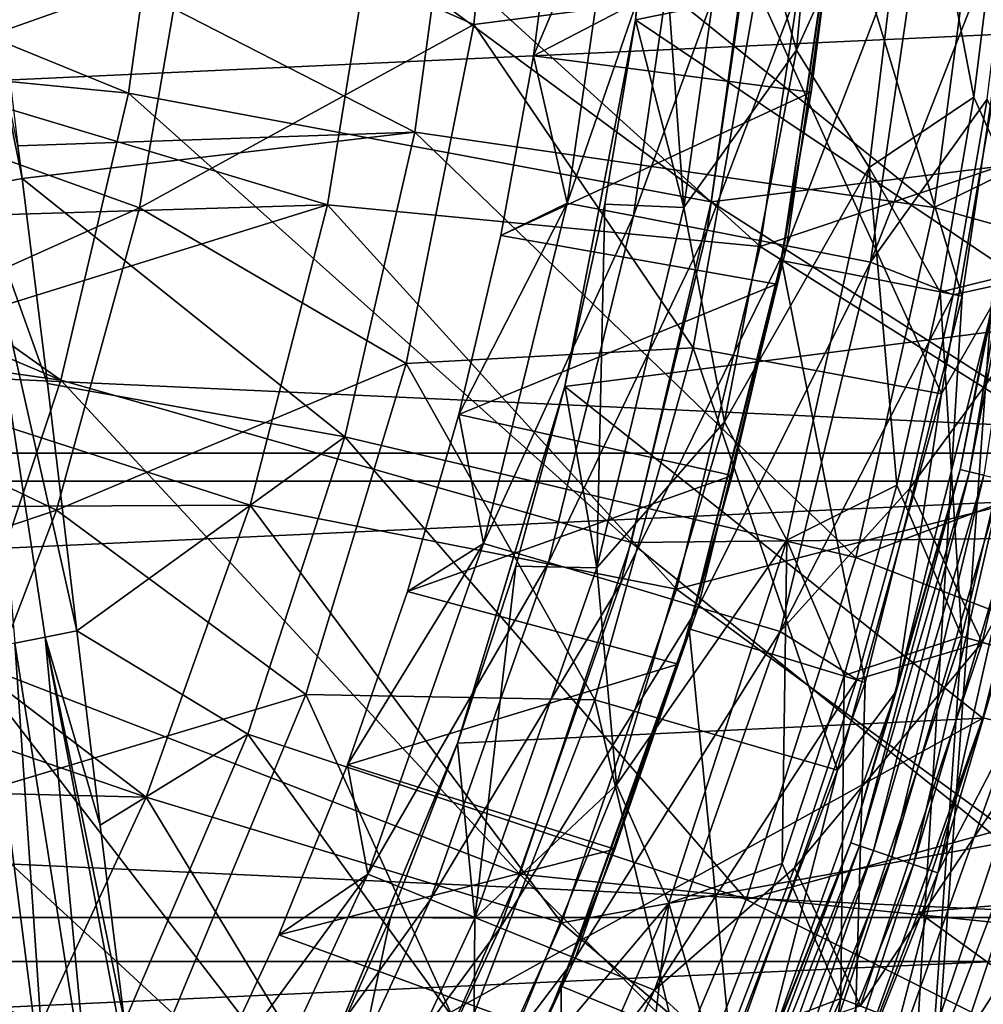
# Model space of a CAD drawing. Header units: metres. Extents: x -22 to 22, y 0 to 204.
# Tile 456 of 497: x 12.35 to 16.27, y 175.56 to 179.57. Entities that reach past the tile are written whole.
import ezdxf

# ---------------------------------------------------------------- set-up
doc = ezdxf.new("R2010")
doc.units = ezdxf.units.M
doc.layers.add('solid_002_SW0002', color=7, linetype='CONTINUOUS')
doc.layers.add('solid_002_SW0002_01', color=7, linetype='CONTINUOUS')

msp = doc.modelspace()

# ---------------------------------------------------------------- linework, layer by layer
at = {"layer": 'solid_002_SW0002'}
for points in [[(20.910084, 179.721817, 0.72), (-20.910084, 179.721817, 0.72), (-20.64257, 177.802536, 0.72)], [(21.333294, 177.689209), (-21.333294, 177.689209), (-21.608246, 179.66391)], [(21.608246, 179.66391), (21.333294, 177.689209), (-21.608246, 179.66391)], [(20.64257, 177.802536, 0.72), (-20.64257, 177.802536, 0.72), (-20.197836, 175.91188, 0.72)], [(20.874525, 175.732819), (-20.874525, 175.732819), (-21.333294, 177.689209)], [(21.333294, 177.689209), (20.874525, 175.732819), (-21.333294, 177.689209)], [(20.197836, 175.91188, 0.72), (-20.197836, 175.91188, 0.72), (-19.582014, 174.07486, 0.72)], [(20.239058, 173.833023), (-20.239056, 173.833023), (-20.874525, 175.732819)], [(20.874525, 175.732819), (20.239058, 173.833023), (-20.874525, 175.732819)]]:
    msp.add_3dface(points, dxfattribs=at)
at = {"layer": 'solid_002_SW0002_01'}
for points in [[(14.988584, 181.0784, 185.149994), (14.853047, 179.56781, 185.149994), (16.917301, 179.988327, 185.149994)], [(14.853251, 179.566925, 175.885101), (14.853047, 179.56781, 185.149994), (14.988584, 181.0784, 185.149994)], [(14.940174, 180.321655, 175.885101), (14.853251, 179.566925, 175.885101), (14.988584, 181.0784, 185.149994)], [(15.651269, 180.979065, 175.52829), (15.508524, 179.443787, 175.52829), (15.258508, 180.300217, 175.681656)], [(15.651269, 180.979065, 175.52829), (15.991097, 180.510147, 175.42923), (15.508524, 179.443787, 175.52829)], [(13.049461, 180.059402, 247.625275), (14.333292, 180.949158, 246.58139), (14.194662, 179.548096, 246.58139)], [(15.347019, 179.697769, 245.449249), (14.194662, 179.548096, 246.58139), (14.333292, 180.949158, 246.58139)], [(17.771971, 180.813416, 255.044388), (17.611025, 179.127914, 255.044388), (15.35854, 180.236816, 256.18338)], [(11.979598, 180.767365, 261.191162), (12.355032, 178.921982, 260.91217), (12.338518, 179.054916, 260.930878)], [(11.979598, 180.767365, 261.191162), (12.171286, 178.886093, 261.001678), (12.355032, 178.921982, 260.91217)], [(17.119616, 179.232773, 246.729568), (17.267929, 180.770432, 246.729568), (15.57279, 180.064774, 248.196899)], [(15.508524, 179.443787, 175.52829), (15.991097, 180.510147, 175.42923), (15.804536, 178.966675, 175.42923)], [(15.804536, 178.966675, 175.42923), (15.991097, 180.510147, 175.42923), (16.231487, 179.252289, 175.386765)], [(15.991097, 180.510147, 175.42923), (16.330076, 180.05162, 175.386765), (16.231487, 179.252289, 175.386765)], [(10.560403, 180.179413, 257.936127), (12.954789, 180.459564, 257.159729), (12.788764, 179.269363, 257.159729)], [(15.161708, 178.82579, 256.18338), (12.788764, 179.269363, 257.159729), (12.954789, 180.459564, 257.159729)], [(15.35854, 180.236816, 256.18338), (15.161708, 178.82579, 256.18338), (12.954789, 180.459564, 257.159729)], [(13.049461, 180.059402, 247.625275), (11.618475, 179.239517, 248.574905), (11.798081, 180.374313, 248.574905)], [(13.954801, 179.11026, 260.218903), (14.127258, 180.372299, 260.218903), (12.224214, 179.997162, 261.044891)], [(16.069942, 178.803329, 259.092072), (14.127258, 180.372299, 260.218903), (13.954801, 179.11026, 260.218903)], [(16.069942, 178.803329, 259.092072), (16.261061, 180.252335, 259.092072), (14.127258, 180.372299, 260.218903)], [(15.050357, 178.803818, 175.681656), (14.853251, 179.566925, 175.885101), (14.940174, 180.321655, 175.885101)], [(15.258508, 180.300217, 175.681656), (15.050357, 178.803818, 175.681656), (14.940174, 180.321655, 175.885101)], [(15.508524, 179.443787, 175.52829), (15.050357, 178.803818, 175.681656), (15.258508, 180.300217, 175.681656)], [(14.43741, 179.421677, 20), (14.574493, 178.821625, 20.27054), (14.779696, 180.234222, 20.27054)], [(14.532519, 180.160889, 20), (14.43741, 179.421677, 20), (14.779696, 180.234222, 20.27054)], [(15.053527, 180.207809, 20.504189), (14.779696, 180.234222, 20.27054), (14.574493, 178.821625, 20.27054)], [(17.611025, 179.127914, 255.044388), (15.161708, 178.82579, 256.18338), (15.35854, 180.236816, 256.18338)], [(18.286488, 179.883789, 257.816467), (16.261061, 180.252335, 259.092072), (16.069942, 178.803329, 259.092072)], [(15.053527, 180.207809, 20.504189), (14.574493, 178.821625, 20.27054), (14.844522, 178.769028, 20.504189)], [(15.053527, 180.207809, 20.504189), (14.844522, 178.769028, 20.504189), (15.357993, 180.178436, 20.695787)], [(10.560403, 180.179413, 257.936127), (12.788764, 179.269363, 257.159729), (10.559881, 179.486786, 257.901184)], [(15.668428, 180.061722, 20), (14.43741, 179.421677, 20), (14.532519, 180.160889, 20)], [(14.844522, 178.769028, 20.504189), (15.144761, 178.710556, 20.695787), (15.357993, 180.178436, 20.695787)], [(15.357993, 180.178436, 20.695787), (15.144761, 178.710556, 20.695787), (15.686749, 180.146713, 20.841345)], [(15.144761, 178.710556, 20.695787), (15.468952, 178.647415, 20.841345), (15.686749, 180.146713, 20.841345)], [(15.668428, 180.061722, 20), (15.674148, 180.116119, 3.75), (15.447327, 178.587112, 3.75)], [(16.183125, 178.4422, 3), (15.447327, 178.587112, 3.75), (15.674148, 180.116119, 3.75)], [(15.686749, 180.146713, 20.841345), (15.468952, 178.647415, 20.841345), (16.03294, 180.113327, 20.937824)], [(15.468952, 178.647415, 20.841345), (15.810337, 178.580933, 20.937824), (16.03294, 180.113327, 20.937824)], [(16.419748, 180.037613, 3), (16.183125, 178.4422, 3), (15.674148, 180.116119, 3.75)], [(16.03294, 180.113327, 20.937824), (15.810337, 178.580933, 20.937824), (16.384359, 180.04628, 20.98312)], [(12.832821, 178.801834, 247.625275), (11.618475, 179.239517, 248.574905), (13.049461, 180.059402, 247.625275)], [(13.801569, 180.062027, 249.512939), (11.904291, 179.959381, 250.666168), (11.802046, 179.35437, 250.666168)], [(13.599332, 178.814835, 249.512939), (13.801569, 180.062027, 249.512939), (11.802046, 179.35437, 250.666168)], [(12.832821, 178.801834, 247.625275), (13.049461, 180.059402, 247.625275), (14.194662, 179.548096, 246.58139)], [(15.360999, 178.643997, 248.196899), (13.801569, 180.062027, 249.512939), (13.599332, 178.814835, 249.512939)], [(15.360999, 178.643997, 248.196899), (15.57279, 180.064774, 248.196899), (13.801569, 180.062027, 249.512939)], [(15.568052, 179.273102, 20), (14.43741, 179.421677, 20), (15.668428, 180.061722, 20)], [(17.119616, 179.232773, 246.729568), (15.57279, 180.064774, 248.196899), (15.360999, 178.643997, 248.196899)], [(15.568052, 179.273102, 20), (15.668428, 180.061722, 20), (15.447327, 178.587112, 3.75)], [(15.519185, 167.51239, 3), (16.183125, 178.4422, 3), (16.419748, 180.037613, 3)], [(16.758736, 169.005737, 3), (15.519185, 167.51239, 3), (16.419748, 180.037613, 3)], [(15.810337, 178.580933, 20.937824), (16.285442, 179.244278, 20.98312), (16.384359, 180.04628, 20.98312)], [(16.538403, 178.568436, 175.342468), (16.231487, 179.252289, 175.386765), (16.330076, 180.05162, 175.386765)], [(13.954801, 179.11026, 260.218903), (12.224214, 179.997162, 261.044891), (12.338518, 179.054916, 260.930878)], [(14.853047, 179.56781, 185.149994), (16.673477, 178.344467, 185.149994), (16.917301, 179.988327, 185.149994)], [(18.052347, 178.244843, 257.816467), (18.286488, 179.883789, 257.816467), (16.069942, 178.803329, 259.092072)], [(20.910084, 179.721817, 0.72), (-20.64257, 177.802536, 0.72), (20.64257, 177.802536, 0.72)], [(15.087441, 178.232101, 245.449249), (14.194662, 179.548096, 246.58139), (15.347019, 179.697769, 245.449249)], [(15.087441, 178.232101, 245.449249), (15.347019, 179.697769, 245.449249), (16.099085, 178.04483, 244.240387)], [(15.347019, 179.697769, 245.449249), (16.372351, 179.611557, 244.240387), (16.099085, 178.04483, 244.240387)], [(16.311338, 178.415466, 236.741272), (16.099085, 178.04483, 244.240387), (16.372351, 179.611557, 244.240387)], [(12.832821, 178.801834, 247.625275), (14.194662, 179.548096, 246.58139), (13.919414, 178.167358, 246.58139)], [(15.087441, 178.232101, 245.449249), (13.919414, 178.167358, 246.58139), (14.194662, 179.548096, 246.58139)], [(14.853047, 179.56781, 185.149994), (14.565219, 178.074783, 185.149994), (16.673477, 178.344467, 185.149994)], [(14.56542, 178.075516, 175.885101), (14.565219, 178.074783, 185.149994), (14.853047, 179.56781, 185.149994)], [(14.728225, 178.817581, 175.885101), (14.56542, 178.075516, 175.885101), (14.853047, 179.56781, 185.149994)], [(14.853251, 179.566925, 175.885101), (14.728225, 178.817581, 175.885101), (14.853047, 179.56781, 185.149994)], [(15.050357, 178.803818, 175.681656), (14.728225, 178.817581, 175.885101), (14.853251, 179.566925, 175.885101)], [(12.51363, 178.099564, 257.159729), (10.54538, 178.934677, 257.86792), (10.559881, 179.486786, 257.901184)], [(12.788764, 179.269363, 257.159729), (12.51363, 178.099564, 257.159729), (10.559881, 179.486786, 257.901184)], [(15.508524, 179.443787, 175.52829), (15.215547, 177.929977, 175.52829), (15.050357, 178.803818, 175.681656)], [(15.508524, 179.443787, 175.52829), (15.804536, 178.966675, 175.42923), (15.215547, 177.929977, 175.52829)], [(14.43741, 179.421677, 20), (14.304529, 178.688721, 20), (14.574493, 178.821625, 20.27054)], [(15.568052, 179.273102, 20), (14.304529, 178.688721, 20), (14.43741, 179.421677, 20)], [(13.599332, 178.814835, 249.512939), (11.802046, 179.35437, 250.666168), (11.66907, 178.755341, 250.666168)], [(14.835523, 177.438934, 256.18338), (12.51363, 178.099564, 257.159729), (12.788764, 179.269363, 257.159729)], [(15.161708, 178.82579, 256.18338), (14.835523, 177.438934, 256.18338), (12.788764, 179.269363, 257.159729)], [(15.427713, 178.490616, 20), (14.304529, 178.688721, 20), (15.568052, 179.273102, 20)], [(15.427713, 178.490616, 20), (15.568052, 179.273102, 20), (15.447327, 178.587112, 3.75)], [(16.475523, 179.291183, 236.632004), (16.175751, 177.735809, 236.632004), (16.311338, 178.415466, 236.741272)], [(16.212614, 177.726868, 236.527863), (16.175751, 177.735809, 236.632004), (16.475523, 179.291183, 236.632004)], [(16.513071, 179.285782, 236.527863), (16.212614, 177.726868, 236.527863), (16.475523, 179.291183, 236.632004)], [(16.27087, 177.712723, 236.434631), (16.212614, 177.726868, 236.527863), (16.513071, 179.285782, 236.527863)], [(12.832821, 178.801834, 247.625275), (11.329978, 178.127396, 248.574905), (11.618475, 179.239517, 248.574905)], [(16.834652, 177.714478, 246.729568), (17.119616, 179.232773, 246.729568), (15.360999, 178.643997, 248.196899)], [(15.804536, 178.966675, 175.42923), (16.231487, 179.252289, 175.386765), (16.093796, 178.45874, 175.386765)], [(15.810337, 178.580933, 20.937824), (16.147293, 178.448105, 20.98312), (16.285442, 179.244278, 20.98312)], [(16.538403, 178.568436, 175.342468), (16.093796, 178.45874, 175.386765), (16.231487, 179.252289, 175.386765)], [(16.285442, 179.244278, 20.98312), (16.147293, 178.448105, 20.98312), (16.622713, 178.552673, 21.04146)], [(13.954801, 179.11026, 260.218903), (12.338518, 179.054916, 260.930878), (12.355032, 178.921982, 260.91217)], [(13.669833, 177.86879, 260.218903), (13.954801, 179.11026, 260.218903), (12.355032, 178.921982, 260.91217)], [(15.749967, 177.377228, 259.092072), (13.954801, 179.11026, 260.218903), (13.669833, 177.86879, 260.218903)], [(15.749967, 177.377228, 259.092072), (16.069942, 178.803329, 259.092072), (13.954801, 179.11026, 260.218903)], [(17.611025, 179.127914, 255.044388), (17.290592, 177.465347, 255.044388), (15.161708, 178.82579, 256.18338)], [(15.215547, 177.929977, 175.52829), (15.804536, 178.966675, 175.42923), (15.469353, 177.448532, 175.42923)], [(15.469353, 177.448532, 175.42923), (15.804536, 178.966675, 175.42923), (15.917331, 177.672913, 175.386765)], [(15.804536, 178.966675, 175.42923), (16.093796, 178.45874, 175.386765), (15.917331, 177.672913, 175.386765)], [(12.51363, 178.099564, 257.159729), (10.501314, 178.383698, 257.8349), (10.54538, 178.934677, 257.86792)], [(12.171286, 178.886093, 261.001678), (12.458416, 178.086395, 260.780853), (12.355032, 178.921982, 260.91217)], [(13.669833, 177.86879, 260.218903), (12.355032, 178.921982, 260.91217), (12.458416, 178.086395, 260.780853)], [(12.171286, 178.886093, 261.001678), (12.577939, 177.078629, 260.592285), (12.458416, 178.086395, 260.780853)], [(12.171286, 178.886093, 261.001678), (12.449445, 177.053146, 260.649353), (12.577939, 177.078629, 260.592285)], [(12.171286, 178.886093, 261.001678), (12.326191, 177.028259, 260.717194), (12.449445, 177.053146, 260.649353)], [(17.290592, 177.465347, 255.044388), (14.835523, 177.438934, 256.18338), (15.161708, 178.82579, 256.18338)], [(12.495287, 177.571213, 247.625275), (11.329978, 178.127396, 248.574905), (12.832821, 178.801834, 247.625275)], [(13.599332, 178.814835, 249.512939), (11.66907, 178.755341, 250.666168), (11.505713, 178.163879, 250.666168)], [(13.28463, 177.591171, 249.512939), (13.599332, 178.814835, 249.512939), (11.505713, 178.163879, 250.666168)], [(12.495287, 177.571213, 247.625275), (12.832821, 178.801834, 247.625275), (13.919414, 178.167358, 246.58139)], [(15.019862, 177.248627, 248.196899), (13.599332, 178.814835, 249.512939), (13.28463, 177.591171, 249.512939)], [(15.019862, 177.248627, 248.196899), (15.360999, 178.643997, 248.196899), (13.599332, 178.814835, 249.512939)], [(14.133226, 177.959732, 20), (14.234596, 177.435242, 20.27054), (14.574493, 178.821625, 20.27054)], [(14.304529, 178.688721, 20), (14.133226, 177.959732, 20), (14.574493, 178.821625, 20.27054)], [(14.844522, 178.769028, 20.504189), (14.574493, 178.821625, 20.27054), (14.234596, 177.435242, 20.27054)], [(14.695817, 177.33519, 175.681656), (14.56542, 178.075516, 175.885101), (14.728225, 178.817581, 175.885101)], [(15.050357, 178.803818, 175.681656), (14.695817, 177.33519, 175.681656), (14.728225, 178.817581, 175.885101)], [(15.215547, 177.929977, 175.52829), (14.695817, 177.33519, 175.681656), (15.050357, 178.803818, 175.681656)], [(18.052347, 178.244843, 257.816467), (16.069942, 178.803329, 259.092072), (15.749967, 177.377228, 259.092072)], [(14.844522, 178.769028, 20.504189), (14.234596, 177.435242, 20.27054), (14.498327, 177.356979, 20.504189)], [(14.844522, 178.769028, 20.504189), (14.498327, 177.356979, 20.504189), (15.144761, 178.710556, 20.695787)], [(14.498327, 177.356979, 20.504189), (14.791565, 177.269943, 20.695787), (15.144761, 178.710556, 20.695787)], [(15.144761, 178.710556, 20.695787), (14.791565, 177.269943, 20.695787), (15.468952, 178.647415, 20.841345)], [(15.427713, 178.490616, 20), (14.133226, 177.959732, 20), (14.304529, 178.688721, 20)], [(14.791565, 177.269943, 20.695787), (15.108195, 177.175964, 20.841345), (15.468952, 178.647415, 20.841345)], [(16.834652, 177.714478, 246.729568), (15.360999, 178.643997, 248.196899), (15.019862, 177.248627, 248.196899)], [(15.468952, 178.647415, 20.841345), (15.108195, 177.175964, 20.841345), (15.810337, 178.580933, 20.937824)], [(15.427713, 178.490616, 20), (15.447327, 178.587112, 3.75), (15.071728, 177.087738, 3.75)], [(15.788919, 176.869247, 3), (15.071728, 177.087738, 3.75), (15.447327, 178.587112, 3.75)], [(16.183125, 178.4422, 3), (15.788919, 176.869247, 3), (15.447327, 178.587112, 3.75)], [(15.108195, 177.175964, 20.841345), (15.441619, 177.077011, 20.937824), (15.810337, 178.580933, 20.937824)], [(15.810337, 178.580933, 20.937824), (15.441619, 177.077011, 20.937824), (16.147293, 178.448105, 20.98312)], [(15.970242, 177.659668, 20.98312), (16.265095, 177.032181, 21.04146), (16.622713, 178.552673, 21.04146)], [(16.147293, 178.448105, 20.98312), (15.970242, 177.659668, 20.98312), (16.622713, 178.552673, 21.04146)], [(16.538403, 178.568436, 175.342468), (16.1826, 177.055649, 175.342468), (16.093796, 178.45874, 175.386765)], [(16.573092, 176.94455, 175.240677), (16.1826, 177.055649, 175.342468), (16.538403, 178.568436, 175.342468)], [(17.052332, 178.472366, 21.167551), (16.622713, 178.552673, 21.04146), (16.265095, 177.032181, 21.04146)], [(15.24691, 177.712387, 20), (14.133226, 177.959732, 20), (15.427713, 178.490616, 20)], [(15.24691, 177.712387, 20), (15.427713, 178.490616, 20), (15.071728, 177.087738, 3.75)], [(17.052332, 178.472366, 21.167551), (16.265095, 177.032181, 21.04146), (16.685471, 176.912567, 21.167551)], [(15.441619, 177.077011, 20.937824), (15.970242, 177.659668, 20.98312), (16.147293, 178.448105, 20.98312)], [(15.519185, 167.51239, 3), (15.788919, 176.869247, 3), (16.183125, 178.4422, 3)], [(16.1826, 177.055649, 175.342468), (15.917331, 177.672913, 175.386765), (16.093796, 178.45874, 175.386765)], [(16.311338, 178.415466, 236.741272), (15.914777, 176.832306, 236.741272), (16.099085, 178.04483, 244.240387)], [(16.175751, 177.735809, 236.632004), (15.914777, 176.832306, 236.741272), (16.311338, 178.415466, 236.741272)], [(12.51363, 178.099564, 257.159729), (12.131733, 176.960144, 257.159729), (10.501314, 178.383698, 257.8349)], [(14.565219, 178.074783, 185.149994), (16.267282, 176.723785, 185.149994), (16.673477, 178.344467, 185.149994)], [(16.673306, 178.343246, 191.149994), (16.673477, 178.344467, 185.149994), (16.267282, 176.723785, 185.149994)], [(16.673306, 178.343246, 191.149994), (16.267282, 176.723785, 185.149994), (16.490465, 177.529068, 191.149994)], [(14.688224, 176.798172, 245.449249), (13.919414, 178.167358, 246.58139), (15.087441, 178.232101, 245.449249)], [(14.688224, 176.798172, 245.449249), (15.087441, 178.232101, 245.449249), (15.676269, 176.511734, 244.240387)], [(15.087441, 178.232101, 245.449249), (16.099085, 178.04483, 244.240387), (15.676269, 176.511734, 244.240387)], [(17.671619, 176.633621, 257.816467), (18.052347, 178.244843, 257.816467), (15.749967, 177.377228, 259.092072)], [(13.28463, 177.591171, 249.512939), (11.505713, 178.163879, 250.666168), (11.312397, 177.581528, 250.666168)], [(12.495287, 177.571213, 247.625275), (13.919414, 178.167358, 246.58139), (13.510195, 176.820251, 246.58139)], [(14.688224, 176.798172, 245.449249), (13.510195, 176.820251, 246.58139), (13.919414, 178.167358, 246.58139)], [(12.495287, 177.571213, 247.625275), (10.935295, 177.048386, 248.574905), (11.329978, 178.127396, 248.574905)], [(14.382766, 176.088089, 256.18338), (12.131733, 176.960144, 257.159729), (12.51363, 178.099564, 257.159729)], [(13.669833, 177.86879, 260.218903), (12.458416, 178.086395, 260.780853), (12.577939, 177.078629, 260.592285)], [(14.835523, 177.438934, 256.18338), (14.382766, 176.088089, 256.18338), (12.51363, 178.099564, 257.159729)], [(14.565219, 178.074783, 185.149994), (14.127884, 176.620972, 185.149994), (16.267282, 176.723785, 185.149994)], [(14.128235, 176.62085, 175.885101), (14.127884, 176.620972, 185.149994), (14.565219, 178.074783, 185.149994)], [(14.365252, 177.342651, 175.885101), (14.128235, 176.62085, 175.885101), (14.565219, 178.074783, 185.149994)], [(14.56542, 178.075516, 175.885101), (14.365252, 177.342651, 175.885101), (14.565219, 178.074783, 185.149994)], [(14.695817, 177.33519, 175.681656), (14.365252, 177.342651, 175.885101), (14.56542, 178.075516, 175.885101)], [(15.914777, 176.832306, 236.741272), (15.676269, 176.511734, 244.240387), (16.099085, 178.04483, 244.240387)], [(14.133226, 177.959732, 20), (13.924768, 177.239212, 20), (14.234596, 177.435242, 20.27054)], [(15.24691, 177.712387, 20), (13.924768, 177.239212, 20), (14.133226, 177.959732, 20)], [(15.215547, 177.929977, 175.52829), (14.775177, 176.452316, 175.52829), (14.695817, 177.33519, 175.681656)], [(15.215547, 177.929977, 175.52829), (15.469353, 177.448532, 175.42923), (14.775177, 176.452316, 175.52829)], [(13.274654, 176.657883, 260.218903), (13.669833, 177.86879, 260.218903), (12.577939, 177.078629, 260.592285)], [(15.3037, 175.985458, 259.092072), (13.669833, 177.86879, 260.218903), (13.274654, 176.657883, 260.218903)], [(15.3037, 175.985458, 259.092072), (15.749967, 177.377228, 259.092072), (13.669833, 177.86879, 260.218903)], [(20.64257, 177.802536, 0.72), (-20.197836, 175.91188, 0.72), (20.197836, 175.91188, 0.72)], [(15.027026, 176.943573, 20), (13.924768, 177.239212, 20), (15.24691, 177.712387, 20)], [(16.415314, 176.227676, 246.729568), (16.834652, 177.714478, 246.729568), (15.019862, 177.248627, 248.196899)], [(15.027026, 176.943573, 20), (15.24691, 177.712387, 20), (15.071728, 177.087738, 3.75)], [(16.175751, 177.735809, 236.632004), (15.729486, 176.215973, 236.632004), (15.914777, 176.832306, 236.741272)], [(15.765334, 176.203568, 236.527863), (15.729486, 176.215973, 236.632004), (16.175751, 177.735809, 236.632004)], [(16.212614, 177.726868, 236.527863), (15.765334, 176.203568, 236.527863), (16.175751, 177.735809, 236.632004)], [(15.821982, 176.18396, 236.434631), (15.765334, 176.203568, 236.527863), (16.212614, 177.726868, 236.527863)], [(16.27087, 177.712723, 236.434631), (15.821982, 176.18396, 236.434631), (16.212614, 177.726868, 236.527863)], [(15.896647, 176.158112, 236.356903), (15.821982, 176.18396, 236.434631), (16.27087, 177.712723, 236.434631)], [(16.347654, 177.694107, 236.356903), (15.896647, 176.158112, 236.356903), (16.27087, 177.712723, 236.434631)], [(15.469353, 177.448532, 175.42923), (15.917331, 177.672913, 175.386765), (15.702521, 176.896698, 175.386765)], [(16.1826, 177.055649, 175.342468), (15.702521, 176.896698, 175.386765), (15.917331, 177.672913, 175.386765)], [(15.985661, 176.127304, 236.298492), (15.896647, 176.158112, 236.356903), (16.347654, 177.694107, 236.356903)], [(16.439192, 177.67189, 236.298492), (15.985661, 176.127304, 236.298492), (16.347654, 177.694107, 236.356903)], [(16.084648, 176.093048, 236.262253), (15.985661, 176.127304, 236.298492), (16.439192, 177.67189, 236.298492)], [(16.540987, 177.647202, 236.262253), (16.084648, 176.093048, 236.262253), (16.439192, 177.67189, 236.298492)], [(15.441619, 177.077011, 20.937824), (15.754718, 176.880859, 20.98312), (15.970242, 177.659668, 20.98312)], [(15.970242, 177.659668, 20.98312), (15.754718, 176.880859, 20.98312), (16.265095, 177.032181, 21.04146)], [(16.540987, 177.647202, 236.262253), (16.392796, 176.686615, 236.25), (16.084648, 176.093048, 236.262253)], [(12.860065, 176.401138, 249.512939), (13.28463, 177.591171, 249.512939), (11.312397, 177.581528, 250.666168)], [(14.552253, 175.890381, 248.196899), (13.28463, 177.591171, 249.512939), (12.860065, 176.401138, 249.512939)], [(14.552253, 175.890381, 248.196899), (15.019862, 177.248627, 248.196899), (13.28463, 177.591171, 249.512939)], [(12.040037, 176.379105, 247.625275), (10.935295, 177.048386, 248.574905), (12.495287, 177.571213, 247.625275)], [(12.860065, 176.401138, 249.512939), (11.312397, 177.581528, 250.666168), (11.089627, 177.009796, 250.666168)], [(12.040037, 176.379105, 247.625275), (12.495287, 177.571213, 247.625275), (13.510195, 176.820251, 246.58139)], [(16.490465, 177.529068, 191.149994), (16.267282, 176.723785, 185.149994), (16.267897, 176.724869, 191.149994)], [(16.490465, 177.529068, 191.149994), (16.267897, 176.724869, 191.149994), (18.710032, 176.165939, 195.480133)], [(17.290592, 177.465347, 255.044388), (16.813572, 175.840759, 255.044388), (14.835523, 177.438934, 256.18338)], [(13.680729, 176.532837, 20), (13.763145, 176.087921, 20.27054), (14.234596, 177.435242, 20.27054)], [(13.924768, 177.239212, 20), (13.680729, 176.532837, 20), (14.234596, 177.435242, 20.27054)], [(14.498327, 177.356979, 20.504189), (14.234596, 177.435242, 20.27054), (13.763145, 176.087921, 20.27054)], [(16.813572, 175.840759, 255.044388), (14.382766, 176.088089, 256.18338), (14.835523, 177.438934, 256.18338)], [(14.775177, 176.452316, 175.52829), (15.469353, 177.448532, 175.42923), (14.988699, 175.969986, 175.42923)], [(14.988699, 175.969986, 175.42923), (15.469353, 177.448532, 175.42923), (15.449883, 176.131943, 175.386765)], [(15.469353, 177.448532, 175.42923), (15.702521, 176.896698, 175.386765), (15.449883, 176.131943, 175.386765)], [(14.498327, 177.356979, 20.504189), (13.763145, 176.087921, 20.27054), (14.018143, 175.98468, 20.504189)], [(14.498327, 177.356979, 20.504189), (14.018143, 175.98468, 20.504189), (14.791565, 177.269943, 20.695787)], [(14.198335, 175.908615, 175.681656), (14.128235, 176.62085, 175.885101), (14.365252, 177.342651, 175.885101)], [(14.695817, 177.33519, 175.681656), (14.198335, 175.908615, 175.681656), (14.365252, 177.342651, 175.885101)], [(17.671619, 176.633621, 257.816467), (15.749967, 177.377228, 259.092072), (15.3037, 175.985458, 259.092072)], [(14.775177, 176.452316, 175.52829), (14.198335, 175.908615, 175.681656), (14.695817, 177.33519, 175.681656)], [(14.018143, 175.98468, 20.504189), (14.301668, 175.869904, 20.695787), (14.791565, 177.269943, 20.695787)], [(14.791565, 177.269943, 20.695787), (14.301668, 175.869904, 20.695787), (15.108195, 177.175964, 20.841345)], [(15.027026, 176.943573, 20), (13.680729, 176.532837, 20), (13.924768, 177.239212, 20)], [(16.415314, 176.227676, 246.729568), (15.019862, 177.248627, 248.196899), (14.552253, 175.890381, 248.196899)], [(14.301668, 175.869904, 20.695787), (14.607811, 175.745956, 20.841345), (15.108195, 177.175964, 20.841345)], [(15.108195, 177.175964, 20.841345), (14.607811, 175.745956, 20.841345), (15.441619, 177.077011, 20.937824)], [(12.449445, 177.053146, 260.649353), (12.673719, 176.287628, 260.418427), (12.577939, 177.078629, 260.592285)], [(12.673719, 176.287628, 260.418427), (13.274654, 176.657883, 260.218903), (12.577939, 177.078629, 260.592285)], [(15.027026, 176.943573, 20), (15.071728, 177.087738, 3.75), (14.550973, 175.632416, 3.75)], [(15.244352, 175.347076, 3), (14.550973, 175.632416, 3.75), (15.071728, 177.087738, 3.75)], [(14.607811, 175.745956, 20.841345), (14.930192, 175.615433, 20.937824), (15.441619, 177.077011, 20.937824)], [(15.441619, 177.077011, 20.937824), (14.930192, 175.615433, 20.937824), (15.754718, 176.880859, 20.98312)], [(15.788919, 176.869247, 3), (15.244352, 175.347076, 3), (15.071728, 177.087738, 3.75)], [(12.462996, 175.022491, 260.296692), (12.326191, 177.028259, 260.717194), (12.209051, 177.004135, 260.795349)], [(12.636572, 175.066254, 260.197784), (12.449445, 177.053146, 260.649353), (12.326191, 177.028259, 260.717194)], [(12.636572, 175.066254, 260.197784), (12.326191, 177.028259, 260.717194), (12.462996, 175.022491, 260.296692)], [(12.449445, 177.053146, 260.649353), (12.771729, 175.486969, 260.219147), (12.673719, 176.287628, 260.418427)], [(12.449445, 177.053146, 260.649353), (12.818632, 175.112244, 260.117432), (12.771729, 175.486969, 260.219147)], [(12.636572, 175.066254, 260.197784), (12.818632, 175.112244, 260.117432), (12.449445, 177.053146, 260.649353)], [(15.501239, 176.113571, 20.98312), (15.76871, 175.551163, 21.04146), (16.265095, 177.032181, 21.04146)], [(15.754718, 176.880859, 20.98312), (15.501239, 176.113571, 20.98312), (16.265095, 177.032181, 21.04146)], [(16.1826, 177.055649, 175.342468), (15.688732, 175.582153, 175.342468), (15.702521, 176.896698, 175.386765)], [(16.067307, 175.435486, 175.240677), (15.688732, 175.582153, 175.342468), (16.1826, 177.055649, 175.342468)], [(16.685471, 176.912567, 21.167551), (16.265095, 177.032181, 21.04146), (15.76871, 175.551163, 21.04146)], [(16.573092, 176.94455, 175.240677), (16.067307, 175.435486, 175.240677), (16.1826, 177.055649, 175.342468)], [(12.860065, 176.401138, 249.512939), (11.089627, 177.009796, 250.666168), (10.837983, 176.450165, 250.666168)], [(12.462996, 175.022491, 260.296692), (12.209051, 177.004135, 260.795349), (12.300087, 174.979263, 260.412537)], [(13.807301, 174.784775, 256.18338), (11.646333, 175.860809, 257.159729), (12.131733, 176.960144, 257.159729)], [(14.382766, 176.088089, 256.18338), (13.807301, 174.784775, 256.18338), (12.131733, 176.960144, 257.159729)], [(14.769621, 176.190018, 20), (13.680729, 176.532837, 20), (15.027026, 176.943573, 20)], [(14.769621, 176.190018, 20), (15.027026, 176.943573, 20), (14.550973, 175.632416, 3.75)], [(16.428984, 175.29538, 175.083359), (16.067307, 175.435486, 175.240677), (16.573092, 176.94455, 175.240677)], [(16.685471, 176.912567, 21.167551), (15.76871, 175.551163, 21.04146), (16.176256, 175.39328, 21.167551)], [(16.685471, 176.912567, 21.167551), (16.176256, 175.39328, 21.167551), (17.082678, 176.799561, 21.358271)], [(14.930192, 175.615433, 20.937824), (15.501239, 176.113571, 20.98312), (15.754718, 176.880859, 20.98312)], [(15.519185, 167.51239, 3), (15.244352, 175.347076, 3), (15.788919, 176.869247, 3)], [(15.688732, 175.582153, 175.342468), (15.449883, 176.131943, 175.386765), (15.702521, 176.896698, 175.386765)], [(12.040037, 176.379105, 247.625275), (13.510195, 176.820251, 246.58139), (12.970945, 175.519714, 246.58139)], [(14.153061, 175.409225, 245.449249), (12.970945, 175.519714, 246.58139), (13.510195, 176.820251, 246.58139)], [(14.153061, 175.409225, 245.449249), (13.510195, 176.820251, 246.58139), (14.688224, 176.798172, 245.449249)], [(15.914777, 176.832306, 236.741272), (15.364945, 175.295624, 236.741272), (15.676269, 176.511734, 244.240387)], [(15.729486, 176.215973, 236.632004), (15.364945, 175.295624, 236.741272), (15.914777, 176.832306, 236.741272)], [(14.153061, 175.409225, 245.449249), (14.688224, 176.798172, 245.449249), (15.107851, 175.026535, 244.240387)], [(14.688224, 176.798172, 245.449249), (15.676269, 176.511734, 244.240387), (15.107851, 175.026535, 244.240387)], [(16.176256, 175.39328, 21.167551), (16.561342, 175.244095, 21.358271), (17.082678, 176.799561, 21.358271)], [(13.546476, 175.218536, 185.149994), (15.706162, 175.155426, 185.149994), (16.267282, 176.723785, 185.149994)], [(14.127884, 176.620972, 185.149994), (13.546476, 175.218536, 185.149994), (16.267282, 176.723785, 185.149994)], [(16.267897, 176.724869, 191.149994), (16.267282, 176.723785, 185.149994), (15.706162, 175.155426, 185.149994)], [(16.267897, 176.724869, 191.149994), (15.706162, 175.155426, 185.149994), (16.006134, 175.932556, 191.149994)], [(16.267897, 176.724869, 191.149994), (16.006134, 175.932556, 191.149994), (18.710032, 176.165939, 195.480133)], [(15.825437, 175.101135, 236.25), (16.392796, 176.686615, 236.25), (17.313284, 175.279144, 236.25)], [(16.084648, 176.093048, 236.262253), (16.392796, 176.686615, 236.25), (15.825437, 175.101135, 236.25)], [(12.673719, 176.287628, 260.418427), (12.771729, 175.486969, 260.219147), (13.274654, 176.657883, 260.218903)], [(14.734722, 174.639206, 259.092072), (13.274654, 176.657883, 260.218903), (12.771729, 175.486969, 260.219147)], [(14.734722, 174.639206, 259.092072), (15.3037, 175.985458, 259.092072), (13.274654, 176.657883, 260.218903)], [(13.546179, 175.217865, 175.885101), (13.546476, 175.218536, 185.149994), (14.127884, 176.620972, 185.149994)], [(13.854977, 175.911987, 175.885101), (13.546179, 175.217865, 175.885101), (14.127884, 176.620972, 185.149994)], [(14.128235, 176.62085, 175.885101), (13.854977, 175.911987, 175.885101), (14.127884, 176.620972, 185.149994)], [(14.198335, 175.908615, 175.681656), (13.854977, 175.911987, 175.885101), (14.128235, 176.62085, 175.885101)], [(17.147396, 175.063232, 257.816467), (17.671619, 176.633621, 257.816467), (15.3037, 175.985458, 259.092072)], [(13.680729, 176.532837, 20), (13.400731, 175.840698, 20), (13.763145, 176.087921, 20.27054)], [(14.769621, 176.190018, 20), (13.400731, 175.840698, 20), (13.680729, 176.532837, 20)], [(15.364945, 175.295624, 236.741272), (15.107851, 175.026535, 244.240387), (15.676269, 176.511734, 244.240387)], [(12.329148, 175.254623, 249.512939), (12.860065, 176.401138, 249.512939), (10.837983, 176.450165, 250.666168)], [(14.775177, 176.452316, 175.52829), (14.988699, 175.969986, 175.42923), (14.19168, 175.025085, 175.52829)], [(14.775177, 176.452316, 175.52829), (14.19168, 175.025085, 175.52829), (14.198335, 175.908615, 175.681656)], [(11.471361, 175.23674, 247.625275), (12.040037, 176.379105, 247.625275), (12.970945, 175.519714, 246.58139)], [(13.962109, 174.580734, 248.196899), (12.860065, 176.401138, 249.512939), (12.329148, 175.254623, 249.512939)], [(13.962109, 174.580734, 248.196899), (14.552253, 175.890381, 248.196899), (12.860065, 176.401138, 249.512939)], [(15.864947, 174.784241, 246.729568), (16.415314, 176.227676, 246.729568), (14.552253, 175.890381, 248.196899)], [(17.443899, 174.674927, 245.122559), (16.415314, 176.227676, 246.729568), (15.864947, 174.784241, 246.729568)], [(14.473638, 175.449677, 20), (13.400731, 175.840698, 20), (14.769621, 176.190018, 20)], [(14.473638, 175.449677, 20), (14.769621, 176.190018, 20), (14.550973, 175.632416, 3.75)], [(15.729486, 176.215973, 236.632004), (15.140775, 174.745438, 236.632004), (15.364945, 175.295624, 236.741272)], [(15.175281, 174.729675, 236.527863), (15.140775, 174.745438, 236.632004), (15.729486, 176.215973, 236.632004)], [(15.765334, 176.203568, 236.527863), (15.175281, 174.729675, 236.527863), (15.729486, 176.215973, 236.632004)], [(15.229809, 174.704773, 236.434631), (15.175281, 174.729675, 236.527863), (15.765334, 176.203568, 236.527863)], [(15.821982, 176.18396, 236.434631), (15.229809, 174.704773, 236.434631), (15.765334, 176.203568, 236.527863)], [(15.301679, 174.671951, 236.356903), (15.229809, 174.704773, 236.434631), (15.821982, 176.18396, 236.434631)], [(15.896647, 176.158112, 236.356903), (15.301679, 174.671951, 236.356903), (15.821982, 176.18396, 236.434631)], [(15.387361, 174.632828, 236.298492), (15.301679, 174.671951, 236.356903), (15.896647, 176.158112, 236.356903)], [(15.985661, 176.127304, 236.298492), (15.387361, 174.632828, 236.298492), (15.896647, 176.158112, 236.356903)], [(16.006134, 175.932556, 191.149994), (18.103045, 174.412262, 195.480133), (18.710032, 176.165939, 195.480133)], [(14.930192, 175.615433, 20.937824), (15.210417, 175.359634, 20.98312), (15.501239, 176.113571, 20.98312)], [(14.988699, 175.969986, 175.42923), (15.449883, 176.131943, 175.386765), (15.160024, 175.380508, 175.386765)], [(15.688732, 175.582153, 175.342468), (15.160024, 175.380508, 175.386765), (15.449883, 176.131943, 175.386765)], [(15.501239, 176.113571, 20.98312), (15.210417, 175.359634, 20.98312), (15.76871, 175.551163, 21.04146)], [(15.482643, 174.58931, 236.262253), (15.387361, 174.632828, 236.298492), (15.985661, 176.127304, 236.298492)], [(16.084648, 176.093048, 236.262253), (15.482643, 174.58931, 236.262253), (15.985661, 176.127304, 236.298492)], [(13.084348, 175.160812, 20), (13.1645, 174.792084, 20.27054), (13.763145, 176.087921, 20.27054)], [(13.400731, 175.840698, 20), (13.084348, 175.160812, 20), (13.763145, 176.087921, 20.27054)], [(14.018143, 175.98468, 20.504189), (13.763145, 176.087921, 20.27054), (13.1645, 174.792084, 20.27054)], [(16.184284, 174.26889, 255.044388), (13.807301, 174.784775, 256.18338), (14.382766, 176.088089, 256.18338)], [(16.813572, 175.840759, 255.044388), (16.184284, 174.26889, 255.044388), (14.382766, 176.088089, 256.18338)], [(16.084648, 176.093048, 236.262253), (15.825437, 175.101135, 236.25), (15.482643, 174.58931, 236.262253)], [(14.018143, 175.98468, 20.504189), (13.1645, 174.792084, 20.27054), (13.408405, 174.664841, 20.504189)], [(14.018143, 175.98468, 20.504189), (13.408405, 174.664841, 20.504189), (14.301668, 175.869904, 20.695787)], [(17.147396, 175.063232, 257.816467), (15.3037, 175.985458, 259.092072), (14.734722, 174.639206, 259.092072)], [(14.19168, 175.025085, 175.52829), (14.988699, 175.969986, 175.42923), (14.367097, 174.544952, 175.42923)], [(14.367097, 174.544952, 175.42923), (14.988699, 175.969986, 175.42923), (14.833642, 174.644211, 175.386765)], [(14.988699, 175.969986, 175.42923), (15.160024, 175.380508, 175.386765), (14.833642, 174.644211, 175.386765)], [(20.197836, 175.91188, 0.72), (-19.582014, 174.07486, 0.72), (19.582014, 174.07486, 0.72)], [(13.56275, 174.537994, 175.681656), (13.546179, 175.217865, 175.885101), (13.854977, 175.911987, 175.885101)], [(14.198335, 175.908615, 175.681656), (13.56275, 174.537994, 175.681656), (13.854977, 175.911987, 175.885101)], [(14.19168, 175.025085, 175.52829), (13.56275, 174.537994, 175.681656), (14.198335, 175.908615, 175.681656)], [(16.006134, 175.932556, 191.149994), (15.706162, 175.155426, 185.149994), (15.705812, 175.154037, 191.149994)], [(16.006134, 175.932556, 191.149994), (15.705812, 175.154037, 191.149994), (18.103045, 174.412262, 195.480133)], [(13.114036, 173.540131, 256.18338), (11.06157, 174.810959, 257.159729), (11.646333, 175.860809, 257.159729)], [(13.807301, 174.784775, 256.18338), (13.114036, 173.540131, 256.18338), (11.646333, 175.860809, 257.159729)], [(13.408405, 174.664841, 20.504189), (13.679598, 174.523361, 20.695787), (14.301668, 175.869904, 20.695787)], [(14.301668, 175.869904, 20.695787), (13.679598, 174.523361, 20.695787), (14.607811, 175.745956, 20.841345)], [(15.864947, 174.784241, 246.729568), (14.552253, 175.890381, 248.196899), (13.962109, 174.580734, 248.196899)], [(14.473638, 175.449677, 20), (13.084348, 175.160812, 20), (13.400731, 175.840698, 20)], [(16.996677, 175.075455, 254.78157), (16.184284, 174.26889, 255.044388), (16.813572, 175.840759, 255.044388)], [(13.679598, 174.523361, 20.695787), (13.972425, 174.37059, 20.841345), (14.607811, 175.745956, 20.841345)], [(14.607811, 175.745956, 20.841345), (13.972425, 174.37059, 20.841345), (14.930192, 175.615433, 20.937824)], [(14.473638, 175.449677, 20), (14.550973, 175.632416, 3.75), (13.890083, 174.235168, 3.75)], [(14.550926, 173.880783, 3), (13.890083, 174.235168, 3.75), (14.550973, 175.632416, 3.75)], [(15.244352, 175.347076, 3), (14.550926, 173.880783, 3), (14.550973, 175.632416, 3.75)], [(13.972425, 174.37059, 20.841345), (14.280784, 174.209717, 20.937824), (14.930192, 175.615433, 20.937824)], [(14.930192, 175.615433, 20.937824), (14.280784, 174.209717, 20.937824), (15.210417, 175.359634, 20.98312)], [(15.688732, 175.582153, 175.342468), (15.061014, 174.160507, 175.342468), (15.160024, 175.380508, 175.386765)], [(15.42444, 173.979538, 175.240677), (15.061014, 174.160507, 175.342468), (15.688732, 175.582153, 175.342468)], [(16.067307, 175.435486, 175.240677), (15.42444, 173.979538, 175.240677), (15.688732, 175.582153, 175.342468)]]:
    msp.add_3dface(points, dxfattribs=at)

doc.saveas('drawing.dxf')
